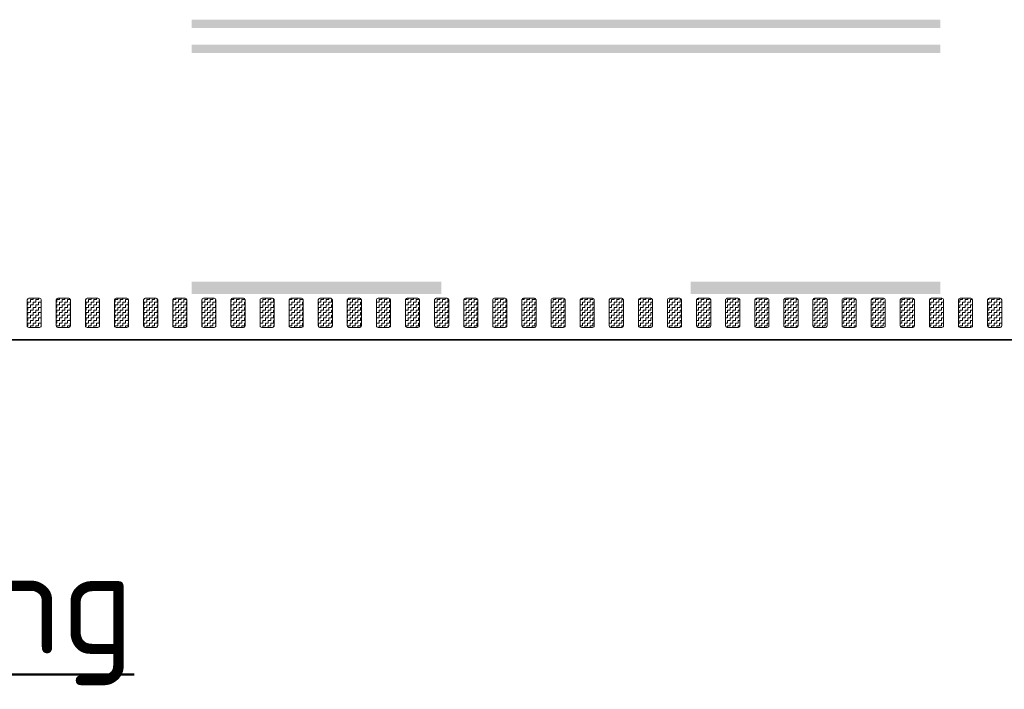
# Model space of a CAD drawing. Header units: metres. Extents: x -699 to 2316, y -1199 to 781.
# Tile 482 of 593: x 919 to 931, y -194 to -186. Entities that reach past the tile are written whole.
import ezdxf

# ---------------------------------------------------------------- set-up
doc = ezdxf.new("R2010")
doc.units = ezdxf.units.M
doc.linetypes.add('VW-3-3_STREEP', pattern=[6, 3, -3])
doc.linetypes.add('VW-9-3_STREEP', pattern=[12, 9, -3])
for name, color, linetype, lineweight in [('N-WA-VW-MARKERING_DYNAMISCH-G', 7, 'Continuous', 35), ('N-WE-VH-KANTVERHARDING-G', 210, 'Continuous', 35), ('N-WE-VW-MARKERING_LANGS_STREEP_33-G', 7, 'VW-3-3_STREEP', 13), ('N-WE-VW-MARKERING_LANGS_STREEP_93-G', 7, 'VW-9-3_STREEP', 13), ('X-XX-AL-T50', 130, 'Continuous', 50)]:
    doc.layers.add(name, color=color, linetype=linetype, lineweight=lineweight)
doc.styles.add('NLCS-ISO-M250-T50', font='NLCS-ISO.ttf', dxfattribs={"height": 1.25})
pattern_1 = [(180, (0, 0), (-0.03175, -0.03175), [0.03175, -0.03175]), (270, (-0.03175, 0), (0.03175, -0.03175), [0.03175, -0.03175])]

msp = doc.modelspace()

# ---------------------------------------------------------------- hatches: boundary and pattern name
at = {"layer": 'N-WA-VW-MARKERING_DYNAMISCH-G', "lineweight": 9}
h = msp.add_hatch(dxfattribs=at)
h.set_pattern_fill('ZIGZAG', color=8, scale=0.01, angle=180, style=0)
h.set_pattern_definition(pattern_1)
edge = h.paths.add_edge_path()
edge.add_line((919.0148, -189.3115), (919.1448, -189.3115))
edge.add_arc((919.1448, -189.3315), 0.02, 0, 90, ccw=False)
edge.add_line((919.1648, -189.3315), (919.1648, -189.6415))
edge.add_arc((919.1448, -189.6415), 0.02, 270, 360, ccw=False)
edge.add_line((919.1448, -189.6615), (919.0148, -189.6615))
edge.add_arc((919.0148, -189.6415), 0.02, 180, 270, ccw=False)
edge.add_line((918.9948, -189.6415), (918.9948, -189.3315))
edge.add_arc((919.0148, -189.3315), 0.02, 90, 180, ccw=False)
h = msp.add_hatch(dxfattribs=at)
h.set_pattern_fill('ZIGZAG', color=8, scale=0.01, angle=180, style=0)
h.set_pattern_definition(pattern_1)
edge = h.paths.add_edge_path()
edge.add_line((919.3648, -189.3115), (919.4948, -189.3115))
edge.add_arc((919.4948, -189.3315), 0.02, 0, 90, ccw=False)
edge.add_line((919.5148, -189.3315), (919.5148, -189.6415))
edge.add_arc((919.4948, -189.6415), 0.02, 270, 360, ccw=False)
edge.add_line((919.4948, -189.6615), (919.3648, -189.6615))
edge.add_arc((919.3648, -189.6415), 0.02, 180, 270, ccw=False)
edge.add_line((919.3448, -189.6415), (919.3448, -189.3315))
edge.add_arc((919.3648, -189.3315), 0.02, 90, 180, ccw=False)
h = msp.add_hatch(dxfattribs=at)
h.set_pattern_fill('ZIGZAG', color=8, scale=0.01, angle=180, style=0)
h.set_pattern_definition(pattern_1)
edge = h.paths.add_edge_path()
edge.add_line((919.7148, -189.3115), (919.8448, -189.3115))
edge.add_arc((919.8448, -189.3315), 0.02, 0, 90, ccw=False)
edge.add_line((919.8648, -189.3315), (919.8648, -189.6415))
edge.add_arc((919.8448, -189.6415), 0.02, 270, 360, ccw=False)
edge.add_line((919.8448, -189.6615), (919.7148, -189.6615))
edge.add_arc((919.7148, -189.6415), 0.02, 180, 270, ccw=False)
edge.add_line((919.6948, -189.6415), (919.6948, -189.3315))
edge.add_arc((919.7148, -189.3315), 0.02, 90, 180, ccw=False)
h = msp.add_hatch(dxfattribs=at)
h.set_pattern_fill('ZIGZAG', color=8, scale=0.01, angle=180, style=0)
h.set_pattern_definition(pattern_1)
edge = h.paths.add_edge_path()
edge.add_line((920.0648, -189.3115), (920.1948, -189.3115))
edge.add_arc((920.1948, -189.3315), 0.02, 0, 90, ccw=False)
edge.add_line((920.2148, -189.3315), (920.2148, -189.6415))
edge.add_arc((920.1948, -189.6415), 0.02, 270, 360, ccw=False)
edge.add_line((920.1948, -189.6615), (920.0648, -189.6615))
edge.add_arc((920.0648, -189.6415), 0.02, 180, 270, ccw=False)
edge.add_line((920.0448, -189.6415), (920.0448, -189.3315))
edge.add_arc((920.0648, -189.3315), 0.02, 90, 180, ccw=False)
h = msp.add_hatch(dxfattribs=at)
h.set_pattern_fill('ZIGZAG', color=8, scale=0.01, angle=180, style=0)
h.set_pattern_definition(pattern_1)
edge = h.paths.add_edge_path()
edge.add_line((920.4148, -189.3115), (920.5448, -189.3115))
edge.add_arc((920.5448, -189.3315), 0.02, 0, 90, ccw=False)
edge.add_line((920.5648, -189.3315), (920.5648, -189.6415))
edge.add_arc((920.5448, -189.6415), 0.02, 270, 360, ccw=False)
edge.add_line((920.5448, -189.6615), (920.4148, -189.6615))
edge.add_arc((920.4148, -189.6415), 0.02, 180, 270, ccw=False)
edge.add_line((920.3948, -189.6415), (920.3948, -189.3315))
edge.add_arc((920.4148, -189.3315), 0.02, 90, 180, ccw=False)
h = msp.add_hatch(dxfattribs=at)
h.set_pattern_fill('ZIGZAG', color=8, scale=0.01, angle=180, style=0)
h.set_pattern_definition(pattern_1)
edge = h.paths.add_edge_path()
edge.add_line((920.7648, -189.3115), (920.8948, -189.3115))
edge.add_arc((920.8948, -189.3315), 0.02, 0, 90, ccw=False)
edge.add_line((920.9148, -189.3315), (920.9148, -189.6415))
edge.add_arc((920.8948, -189.6415), 0.02, 270, 360, ccw=False)
edge.add_line((920.8948, -189.6615), (920.7648, -189.6615))
edge.add_arc((920.7648, -189.6415), 0.02, 180, 270, ccw=False)
edge.add_line((920.7448, -189.6415), (920.7448, -189.3315))
edge.add_arc((920.7648, -189.3315), 0.02, 90, 180, ccw=False)
h = msp.add_hatch(dxfattribs=at)
h.set_pattern_fill('ZIGZAG', color=8, scale=0.01, angle=180, style=0)
h.set_pattern_definition(pattern_1)
edge = h.paths.add_edge_path()
edge.add_line((921.1148, -189.3115), (921.2448, -189.3115))
edge.add_arc((921.2448, -189.3315), 0.02, 0, 90, ccw=False)
edge.add_line((921.2648, -189.3315), (921.2648, -189.6415))
edge.add_arc((921.2448, -189.6415), 0.02, 270, 360, ccw=False)
edge.add_line((921.2448, -189.6615), (921.1148, -189.6615))
edge.add_arc((921.1148, -189.6415), 0.02, 180, 270, ccw=False)
edge.add_line((921.0948, -189.6415), (921.0948, -189.3315))
edge.add_arc((921.1148, -189.3315), 0.02, 90, 180, ccw=False)
h = msp.add_hatch(dxfattribs=at)
h.set_pattern_fill('ZIGZAG', color=8, scale=0.01, angle=180, style=0)
h.set_pattern_definition(pattern_1)
edge = h.paths.add_edge_path()
edge.add_line((921.4648, -189.3115), (921.5948, -189.3115))
edge.add_arc((921.5948, -189.3315), 0.02, 0, 90, ccw=False)
edge.add_line((921.6148, -189.3315), (921.6148, -189.6415))
edge.add_arc((921.5948, -189.6415), 0.02, 270, 360, ccw=False)
edge.add_line((921.5948, -189.6615), (921.4648, -189.6615))
edge.add_arc((921.4648, -189.6415), 0.02, 180, 270, ccw=False)
edge.add_line((921.4448, -189.6415), (921.4448, -189.3315))
edge.add_arc((921.4648, -189.3315), 0.02, 90, 180, ccw=False)
h = msp.add_hatch(dxfattribs=at)
h.set_pattern_fill('ZIGZAG', color=8, scale=0.01, angle=180, style=0)
h.set_pattern_definition(pattern_1)
edge = h.paths.add_edge_path()
edge.add_line((921.8148, -189.3115), (921.9448, -189.3115))
edge.add_arc((921.9448, -189.3315), 0.02, 0, 90, ccw=False)
edge.add_line((921.9648, -189.3315), (921.9648, -189.6415))
edge.add_arc((921.9448, -189.6415), 0.02, 270, 360, ccw=False)
edge.add_line((921.9448, -189.6615), (921.8148, -189.6615))
edge.add_arc((921.8148, -189.6415), 0.02, 180, 270, ccw=False)
edge.add_line((921.7948, -189.6415), (921.7948, -189.3315))
edge.add_arc((921.8148, -189.3315), 0.02, 90, 180, ccw=False)
h = msp.add_hatch(dxfattribs=at)
h.set_pattern_fill('ZIGZAG', color=8, scale=0.01, angle=180, style=0)
h.set_pattern_definition(pattern_1)
edge = h.paths.add_edge_path()
edge.add_line((922.1648, -189.3115), (922.2948, -189.3115))
edge.add_arc((922.2948, -189.3315), 0.02, 0, 90, ccw=False)
edge.add_line((922.3148, -189.3315), (922.3148, -189.6415))
edge.add_arc((922.2948, -189.6415), 0.02, 270, 360, ccw=False)
edge.add_line((922.2948, -189.6615), (922.1648, -189.6615))
edge.add_arc((922.1648, -189.6415), 0.02, 180, 270, ccw=False)
edge.add_line((922.1448, -189.6415), (922.1448, -189.3315))
edge.add_arc((922.1648, -189.3315), 0.02, 90, 180, ccw=False)
h = msp.add_hatch(dxfattribs=at)
h.set_pattern_fill('ZIGZAG', color=8, scale=0.01, angle=180, style=0)
h.set_pattern_definition(pattern_1)
edge = h.paths.add_edge_path()
edge.add_line((922.5148, -189.3115), (922.6448, -189.3115))
edge.add_arc((922.6448, -189.3315), 0.02, 0, 90, ccw=False)
edge.add_line((922.6648, -189.3315), (922.6648, -189.6415))
edge.add_arc((922.6448, -189.6415), 0.02, 270, 360, ccw=False)
edge.add_line((922.6448, -189.6615), (922.5148, -189.6615))
edge.add_arc((922.5148, -189.6415), 0.02, 180, 270, ccw=False)
edge.add_line((922.4948, -189.6415), (922.4948, -189.3315))
edge.add_arc((922.5148, -189.3315), 0.02, 90, 180, ccw=False)
h = msp.add_hatch(dxfattribs=at)
h.set_pattern_fill('ZIGZAG', color=8, scale=0.01, angle=180, style=0)
h.set_pattern_definition(pattern_1)
edge = h.paths.add_edge_path()
edge.add_line((922.8648, -189.3115), (922.9948, -189.3115))
edge.add_arc((922.9948, -189.3315), 0.02, 0, 90, ccw=False)
edge.add_line((923.0148, -189.3315), (923.0148, -189.6415))
edge.add_arc((922.9948, -189.6415), 0.02, 270, 360, ccw=False)
edge.add_line((922.9948, -189.6615), (922.8648, -189.6615))
edge.add_arc((922.8648, -189.6415), 0.02, 180, 270, ccw=False)
edge.add_line((922.8448, -189.6415), (922.8448, -189.3315))
edge.add_arc((922.8648, -189.3315), 0.02, 90, 180, ccw=False)
h = msp.add_hatch(dxfattribs=at)
h.set_pattern_fill('ZIGZAG', color=8, scale=0.01, angle=180, style=0)
h.set_pattern_definition(pattern_1)
edge = h.paths.add_edge_path()
edge.add_line((923.2148, -189.3115), (923.3448, -189.3115))
edge.add_arc((923.3448, -189.3315), 0.02, 0, 90, ccw=False)
edge.add_line((923.3648, -189.3315), (923.3648, -189.6415))
edge.add_arc((923.3448, -189.6415), 0.02, 270, 360, ccw=False)
edge.add_line((923.3448, -189.6615), (923.2148, -189.6615))
edge.add_arc((923.2148, -189.6415), 0.02, 180, 270, ccw=False)
edge.add_line((923.1948, -189.6415), (923.1948, -189.3315))
edge.add_arc((923.2148, -189.3315), 0.02, 90, 180, ccw=False)
h = msp.add_hatch(dxfattribs=at)
h.set_pattern_fill('ZIGZAG', color=8, scale=0.01, angle=180, style=0)
h.set_pattern_definition(pattern_1)
edge = h.paths.add_edge_path()
edge.add_line((923.5648, -189.3115), (923.6948, -189.3115))
edge.add_arc((923.6948, -189.3315), 0.02, 0, 90, ccw=False)
edge.add_line((923.7148, -189.3315), (923.7148, -189.6415))
edge.add_arc((923.6948, -189.6415), 0.02, 270, 360, ccw=False)
edge.add_line((923.6948, -189.6615), (923.5648, -189.6615))
edge.add_arc((923.5648, -189.6415), 0.02, 180, 270, ccw=False)
edge.add_line((923.5448, -189.6415), (923.5448, -189.3315))
edge.add_arc((923.5648, -189.3315), 0.02, 90, 180, ccw=False)
h = msp.add_hatch(dxfattribs=at)
h.set_pattern_fill('ZIGZAG', color=8, scale=0.01, angle=180, style=0)
h.set_pattern_definition(pattern_1)
edge = h.paths.add_edge_path()
edge.add_line((923.9148, -189.3115), (924.0448, -189.3115))
edge.add_arc((924.0448, -189.3315), 0.02, 0, 90, ccw=False)
edge.add_line((924.0648, -189.3315), (924.0648, -189.6415))
edge.add_arc((924.0448, -189.6415), 0.02, 270, 360, ccw=False)
edge.add_line((924.0448, -189.6615), (923.9148, -189.6615))
edge.add_arc((923.9148, -189.6415), 0.02, 180, 270, ccw=False)
edge.add_line((923.8948, -189.6415), (923.8948, -189.3315))
edge.add_arc((923.9148, -189.3315), 0.02, 90, 180, ccw=False)
h = msp.add_hatch(dxfattribs=at)
h.set_pattern_fill('ZIGZAG', color=8, scale=0.01, angle=180, style=0)
h.set_pattern_definition(pattern_1)
edge = h.paths.add_edge_path()
edge.add_line((924.2648, -189.3115), (924.3948, -189.3115))
edge.add_arc((924.3948, -189.3315), 0.02, 0, 90, ccw=False)
edge.add_line((924.4148, -189.3315), (924.4148, -189.6415))
edge.add_arc((924.3948, -189.6415), 0.02, 270, 360, ccw=False)
edge.add_line((924.3948, -189.6615), (924.2648, -189.6615))
edge.add_arc((924.2648, -189.6415), 0.02, 180, 270, ccw=False)
edge.add_line((924.2448, -189.6415), (924.2448, -189.3315))
edge.add_arc((924.2648, -189.3315), 0.02, 90, 180, ccw=False)
h = msp.add_hatch(dxfattribs=at)
h.set_pattern_fill('ZIGZAG', color=8, scale=0.01, angle=180, style=0)
h.set_pattern_definition(pattern_1)
edge = h.paths.add_edge_path()
edge.add_line((924.6148, -189.3115), (924.7448, -189.3115))
edge.add_arc((924.7448, -189.3315), 0.02, 0, 90, ccw=False)
edge.add_line((924.7648, -189.3315), (924.7648, -189.6415))
edge.add_arc((924.7448, -189.6415), 0.02, 270, 360, ccw=False)
edge.add_line((924.7448, -189.6615), (924.6148, -189.6615))
edge.add_arc((924.6148, -189.6415), 0.02, 180, 270, ccw=False)
edge.add_line((924.5948, -189.6415), (924.5948, -189.3315))
edge.add_arc((924.6148, -189.3315), 0.02, 90, 180, ccw=False)
h = msp.add_hatch(dxfattribs=at)
h.set_pattern_fill('ZIGZAG', color=8, scale=0.01, angle=180, style=0)
h.set_pattern_definition(pattern_1)
edge = h.paths.add_edge_path()
edge.add_line((924.9648, -189.3115), (925.0948, -189.3115))
edge.add_arc((925.0948, -189.3315), 0.02, 0, 90, ccw=False)
edge.add_line((925.1148, -189.3315), (925.1148, -189.6415))
edge.add_arc((925.0948, -189.6415), 0.02, 270, 360, ccw=False)
edge.add_line((925.0948, -189.6615), (924.9648, -189.6615))
edge.add_arc((924.9648, -189.6415), 0.02, 180, 270, ccw=False)
edge.add_line((924.9448, -189.6415), (924.9448, -189.3315))
edge.add_arc((924.9648, -189.3315), 0.02, 90, 180, ccw=False)
h = msp.add_hatch(dxfattribs=at)
h.set_pattern_fill('ZIGZAG', color=8, scale=0.01, angle=180, style=0)
h.set_pattern_definition(pattern_1)
edge = h.paths.add_edge_path()
edge.add_line((925.3148, -189.3115), (925.4448, -189.3115))
edge.add_arc((925.4448, -189.3315), 0.02, 0, 90, ccw=False)
edge.add_line((925.4648, -189.3315), (925.4648, -189.6415))
edge.add_arc((925.4448, -189.6415), 0.02, 270, 360, ccw=False)
edge.add_line((925.4448, -189.6615), (925.3148, -189.6615))
edge.add_arc((925.3148, -189.6415), 0.02, 180, 270, ccw=False)
edge.add_line((925.2948, -189.6415), (925.2948, -189.3315))
edge.add_arc((925.3148, -189.3315), 0.02, 90, 180, ccw=False)
h = msp.add_hatch(dxfattribs=at)
h.set_pattern_fill('ZIGZAG', color=8, scale=0.01, angle=180, style=0)
h.set_pattern_definition(pattern_1)
edge = h.paths.add_edge_path()
edge.add_line((925.6648, -189.3115), (925.7948, -189.3115))
edge.add_arc((925.7948, -189.3315), 0.02, 0, 90, ccw=False)
edge.add_line((925.8148, -189.3315), (925.8148, -189.6415))
edge.add_arc((925.7948, -189.6415), 0.02, 270, 360, ccw=False)
edge.add_line((925.7948, -189.6615), (925.6648, -189.6615))
edge.add_arc((925.6648, -189.6415), 0.02, 180, 270, ccw=False)
edge.add_line((925.6448, -189.6415), (925.6448, -189.3315))
edge.add_arc((925.6648, -189.3315), 0.02, 90, 180, ccw=False)
h = msp.add_hatch(dxfattribs=at)
h.set_pattern_fill('ZIGZAG', color=8, scale=0.01, angle=180, style=0)
h.set_pattern_definition(pattern_1)
edge = h.paths.add_edge_path()
edge.add_line((926.0148, -189.3115), (926.1448, -189.3115))
edge.add_arc((926.1448, -189.3315), 0.02, 0, 90, ccw=False)
edge.add_line((926.1648, -189.3315), (926.1648, -189.6415))
edge.add_arc((926.1448, -189.6415), 0.02, 270, 360, ccw=False)
edge.add_line((926.1448, -189.6615), (926.0148, -189.6615))
edge.add_arc((926.0148, -189.6415), 0.02, 180, 270, ccw=False)
edge.add_line((925.9948, -189.6415), (925.9948, -189.3315))
edge.add_arc((926.0148, -189.3315), 0.02, 90, 180, ccw=False)
h = msp.add_hatch(dxfattribs=at)
h.set_pattern_fill('ZIGZAG', color=8, scale=0.01, angle=180, style=0)
h.set_pattern_definition(pattern_1)
edge = h.paths.add_edge_path()
edge.add_line((926.3648, -189.3115), (926.4948, -189.3115))
edge.add_arc((926.4948, -189.3315), 0.02, 0, 90, ccw=False)
edge.add_line((926.5148, -189.3315), (926.5148, -189.6415))
edge.add_arc((926.4948, -189.6415), 0.02, 270, 360, ccw=False)
edge.add_line((926.4948, -189.6615), (926.3648, -189.6615))
edge.add_arc((926.3648, -189.6415), 0.02, 180, 270, ccw=False)
edge.add_line((926.3448, -189.6415), (926.3448, -189.3315))
edge.add_arc((926.3648, -189.3315), 0.02, 90, 180, ccw=False)
h = msp.add_hatch(dxfattribs=at)
h.set_pattern_fill('ZIGZAG', color=8, scale=0.01, angle=180, style=0)
h.set_pattern_definition(pattern_1)
edge = h.paths.add_edge_path()
edge.add_line((926.7148, -189.3115), (926.8448, -189.3115))
edge.add_arc((926.8448, -189.3315), 0.02, 0, 90, ccw=False)
edge.add_line((926.8648, -189.3315), (926.8648, -189.6415))
edge.add_arc((926.8448, -189.6415), 0.02, 270, 360, ccw=False)
edge.add_line((926.8448, -189.6615), (926.7148, -189.6615))
edge.add_arc((926.7148, -189.6415), 0.02, 180, 270, ccw=False)
edge.add_line((926.6948, -189.6415), (926.6948, -189.3315))
edge.add_arc((926.7148, -189.3315), 0.02, 90, 180, ccw=False)
h = msp.add_hatch(dxfattribs=at)
h.set_pattern_fill('ZIGZAG', color=8, scale=0.01, angle=180, style=0)
h.set_pattern_definition(pattern_1)
edge = h.paths.add_edge_path()
edge.add_line((927.0648, -189.3115), (927.1948, -189.3115))
edge.add_arc((927.1948, -189.3315), 0.02, 0, 90, ccw=False)
edge.add_line((927.2148, -189.3315), (927.2148, -189.6415))
edge.add_arc((927.1948, -189.6415), 0.02, 270, 360, ccw=False)
edge.add_line((927.1948, -189.6615), (927.0648, -189.6615))
edge.add_arc((927.0648, -189.6415), 0.02, 180, 270, ccw=False)
edge.add_line((927.0448, -189.6415), (927.0448, -189.3315))
edge.add_arc((927.0648, -189.3315), 0.02, 90, 180, ccw=False)
h = msp.add_hatch(dxfattribs=at)
h.set_pattern_fill('ZIGZAG', color=8, scale=0.01, angle=180, style=0)
h.set_pattern_definition(pattern_1)
edge = h.paths.add_edge_path()
edge.add_line((927.4148, -189.3115), (927.5448, -189.3115))
edge.add_arc((927.5448, -189.3315), 0.02, 0, 90, ccw=False)
edge.add_line((927.5648, -189.3315), (927.5648, -189.6415))
edge.add_arc((927.5448, -189.6415), 0.02, 270, 360, ccw=False)
edge.add_line((927.5448, -189.6615), (927.4148, -189.6615))
edge.add_arc((927.4148, -189.6415), 0.02, 180, 270, ccw=False)
edge.add_line((927.3948, -189.6415), (927.3948, -189.3315))
edge.add_arc((927.4148, -189.3315), 0.02, 90, 180, ccw=False)
h = msp.add_hatch(dxfattribs=at)
h.set_pattern_fill('ZIGZAG', color=8, scale=0.01, angle=180, style=0)
h.set_pattern_definition(pattern_1)
edge = h.paths.add_edge_path()
edge.add_line((927.7648, -189.3115), (927.8948, -189.3115))
edge.add_arc((927.8948, -189.3315), 0.02, 0, 90, ccw=False)
edge.add_line((927.9148, -189.3315), (927.9148, -189.6415))
edge.add_arc((927.8948, -189.6415), 0.02, 270, 360, ccw=False)
edge.add_line((927.8948, -189.6615), (927.7648, -189.6615))
edge.add_arc((927.7648, -189.6415), 0.02, 180, 270, ccw=False)
edge.add_line((927.7448, -189.6415), (927.7448, -189.3315))
edge.add_arc((927.7648, -189.3315), 0.02, 90, 180, ccw=False)
h = msp.add_hatch(dxfattribs=at)
h.set_pattern_fill('ZIGZAG', color=8, scale=0.01, angle=180, style=0)
h.set_pattern_definition(pattern_1)
edge = h.paths.add_edge_path()
edge.add_line((928.1148, -189.3115), (928.2448, -189.3115))
edge.add_arc((928.2448, -189.3315), 0.02, 0, 90, ccw=False)
edge.add_line((928.2648, -189.3315), (928.2648, -189.6415))
edge.add_arc((928.2448, -189.6415), 0.02, 270, 360, ccw=False)
edge.add_line((928.2448, -189.6615), (928.1148, -189.6615))
edge.add_arc((928.1148, -189.6415), 0.02, 180, 270, ccw=False)
edge.add_line((928.0948, -189.6415), (928.0948, -189.3315))
edge.add_arc((928.1148, -189.3315), 0.02, 90, 180, ccw=False)
h = msp.add_hatch(dxfattribs=at)
h.set_pattern_fill('ZIGZAG', color=8, scale=0.01, angle=180, style=0)
h.set_pattern_definition(pattern_1)
edge = h.paths.add_edge_path()
edge.add_line((928.4648, -189.3115), (928.5948, -189.3115))
edge.add_arc((928.5948, -189.3315), 0.02, 0, 90, ccw=False)
edge.add_line((928.6148, -189.3315), (928.6148, -189.6415))
edge.add_arc((928.5948, -189.6415), 0.02, 270, 360, ccw=False)
edge.add_line((928.5948, -189.6615), (928.4648, -189.6615))
edge.add_arc((928.4648, -189.6415), 0.02, 180, 270, ccw=False)
edge.add_line((928.4448, -189.6415), (928.4448, -189.3315))
edge.add_arc((928.4648, -189.3315), 0.02, 90, 180, ccw=False)
h = msp.add_hatch(dxfattribs=at)
h.set_pattern_fill('ZIGZAG', color=8, scale=0.01, angle=180, style=0)
h.set_pattern_definition(pattern_1)
edge = h.paths.add_edge_path()
edge.add_line((928.8148, -189.3115), (928.9448, -189.3115))
edge.add_arc((928.9448, -189.3315), 0.02, 0, 90, ccw=False)
edge.add_line((928.9648, -189.3315), (928.9648, -189.6415))
edge.add_arc((928.9448, -189.6415), 0.02, 270, 360, ccw=False)
edge.add_line((928.9448, -189.6615), (928.8148, -189.6615))
edge.add_arc((928.8148, -189.6415), 0.02, 180, 270, ccw=False)
edge.add_line((928.7948, -189.6415), (928.7948, -189.3315))
edge.add_arc((928.8148, -189.3315), 0.02, 90, 180, ccw=False)
h = msp.add_hatch(dxfattribs=at)
h.set_pattern_fill('ZIGZAG', color=8, scale=0.01, angle=180, style=0)
h.set_pattern_definition(pattern_1)
edge = h.paths.add_edge_path()
edge.add_line((929.1648, -189.3115), (929.2948, -189.3115))
edge.add_arc((929.2948, -189.3315), 0.02, 0, 90, ccw=False)
edge.add_line((929.3148, -189.3315), (929.3148, -189.6415))
edge.add_arc((929.2948, -189.6415), 0.02, 270, 360, ccw=False)
edge.add_line((929.2948, -189.6615), (929.1648, -189.6615))
edge.add_arc((929.1648, -189.6415), 0.02, 180, 270, ccw=False)
edge.add_line((929.1448, -189.6415), (929.1448, -189.3315))
edge.add_arc((929.1648, -189.3315), 0.02, 90, 180, ccw=False)
h = msp.add_hatch(dxfattribs=at)
h.set_pattern_fill('ZIGZAG', color=8, scale=0.01, angle=180, style=0)
h.set_pattern_definition(pattern_1)
edge = h.paths.add_edge_path()
edge.add_line((929.5148, -189.3115), (929.6448, -189.3115))
edge.add_arc((929.6448, -189.3315), 0.02, 0, 90, ccw=False)
edge.add_line((929.6648, -189.3315), (929.6648, -189.6415))
edge.add_arc((929.6448, -189.6415), 0.02, 270, 360, ccw=False)
edge.add_line((929.6448, -189.6615), (929.5148, -189.6615))
edge.add_arc((929.5148, -189.6415), 0.02, 180, 270, ccw=False)
edge.add_line((929.4948, -189.6415), (929.4948, -189.3315))
edge.add_arc((929.5148, -189.3315), 0.02, 90, 180, ccw=False)
h = msp.add_hatch(dxfattribs=at)
h.set_pattern_fill('ZIGZAG', color=8, scale=0.01, angle=180, style=0)
h.set_pattern_definition(pattern_1)
edge = h.paths.add_edge_path()
edge.add_line((929.8648, -189.3115), (929.9948, -189.3115))
edge.add_arc((929.9948, -189.3315), 0.02, 0, 90, ccw=False)
edge.add_line((930.0148, -189.3315), (930.0148, -189.6415))
edge.add_arc((929.9948, -189.6415), 0.02, 270, 360, ccw=False)
edge.add_line((929.9948, -189.6615), (929.8648, -189.6615))
edge.add_arc((929.8648, -189.6415), 0.02, 180, 270, ccw=False)
edge.add_line((929.8448, -189.6415), (929.8448, -189.3315))
edge.add_arc((929.8648, -189.3315), 0.02, 90, 180, ccw=False)
h = msp.add_hatch(dxfattribs=at)
h.set_pattern_fill('ZIGZAG', color=8, scale=0.01, angle=180, style=0)
h.set_pattern_definition(pattern_1)
edge = h.paths.add_edge_path()
edge.add_line((930.2148, -189.3115), (930.3448, -189.3115))
edge.add_arc((930.3448, -189.3315), 0.02, 0, 90, ccw=False)
edge.add_line((930.3648, -189.3315), (930.3648, -189.6415))
edge.add_arc((930.3448, -189.6415), 0.02, 270, 360, ccw=False)
edge.add_line((930.3448, -189.6615), (930.2148, -189.6615))
edge.add_arc((930.2148, -189.6415), 0.02, 180, 270, ccw=False)
edge.add_line((930.1948, -189.6415), (930.1948, -189.3315))
edge.add_arc((930.2148, -189.3315), 0.02, 90, 180, ccw=False)
h = msp.add_hatch(dxfattribs=at)
h.set_pattern_fill('ZIGZAG', color=8, scale=0.01, angle=180, style=0)
h.set_pattern_definition(pattern_1)
edge = h.paths.add_edge_path()
edge.add_line((930.5648, -189.3115), (930.6948, -189.3115))
edge.add_arc((930.6948, -189.3315), 0.02, 0, 90, ccw=False)
edge.add_line((930.7148, -189.3315), (930.7148, -189.6415))
edge.add_arc((930.6948, -189.6415), 0.02, 270, 360, ccw=False)
edge.add_line((930.6948, -189.6615), (930.5648, -189.6615))
edge.add_arc((930.5648, -189.6415), 0.02, 180, 270, ccw=False)
edge.add_line((930.5448, -189.6415), (930.5448, -189.3315))
edge.add_arc((930.5648, -189.3315), 0.02, 90, 180, ccw=False)

# ---------------------------------------------------------------- linework, layer by layer
at = {"layer": 'N-WA-VW-MARKERING_DYNAMISCH-G', "color": 8, "lineweight": 9}
for points in [[(919.0148, -189.3115), (919.1448, -189.3115, -0.4142136), (919.1648, -189.3315), (919.1648, -189.6415, -0.4142136), (919.1448, -189.6615), (919.0148, -189.6615, -0.4142136), (918.9948, -189.6415), (918.9948, -189.3315, -0.4142136)], [(919.3648, -189.3115), (919.4948, -189.3115, -0.4142136), (919.5148, -189.3315), (919.5148, -189.6415, -0.4142136), (919.4948, -189.6615), (919.3648, -189.6615, -0.4142136), (919.3448, -189.6415), (919.3448, -189.3315, -0.4142136)], [(919.7148, -189.3115), (919.8448, -189.3115, -0.4142136), (919.8648, -189.3315), (919.8648, -189.6415, -0.4142136), (919.8448, -189.6615), (919.7148, -189.6615, -0.4142136), (919.6948, -189.6415), (919.6948, -189.3315, -0.4142136)], [(920.0648, -189.3115), (920.1948, -189.3115, -0.4142136), (920.2148, -189.3315), (920.2148, -189.6415, -0.4142136), (920.1948, -189.6615), (920.0648, -189.6615, -0.4142136), (920.0448, -189.6415), (920.0448, -189.3315, -0.4142136)], [(920.4148, -189.3115), (920.5448, -189.3115, -0.4142136), (920.5648, -189.3315), (920.5648, -189.6415, -0.4142136), (920.5448, -189.6615), (920.4148, -189.6615, -0.4142136), (920.3948, -189.6415), (920.3948, -189.3315, -0.4142136)], [(920.7648, -189.3115), (920.8948, -189.3115, -0.4142136), (920.9148, -189.3315), (920.9148, -189.6415, -0.4142136), (920.8948, -189.6615), (920.7648, -189.6615, -0.4142136), (920.7448, -189.6415), (920.7448, -189.3315, -0.4142136)], [(921.1148, -189.3115), (921.2448, -189.3115, -0.4142136), (921.2648, -189.3315), (921.2648, -189.6415, -0.4142136), (921.2448, -189.6615), (921.1148, -189.6615, -0.4142136), (921.0948, -189.6415), (921.0948, -189.3315, -0.4142136)], [(921.4648, -189.3115), (921.5948, -189.3115, -0.4142136), (921.6148, -189.3315), (921.6148, -189.6415, -0.4142136), (921.5948, -189.6615), (921.4648, -189.6615, -0.4142136), (921.4448, -189.6415), (921.4448, -189.3315, -0.4142136)], [(921.8148, -189.3115), (921.9448, -189.3115, -0.4142136), (921.9648, -189.3315), (921.9648, -189.6415, -0.4142136), (921.9448, -189.6615), (921.8148, -189.6615, -0.4142136), (921.7948, -189.6415), (921.7948, -189.3315, -0.4142136)], [(922.1648, -189.3115), (922.2948, -189.3115, -0.4142136), (922.3148, -189.3315), (922.3148, -189.6415, -0.4142136), (922.2948, -189.6615), (922.1648, -189.6615, -0.4142136), (922.1448, -189.6415), (922.1448, -189.3315, -0.4142136)], [(922.5148, -189.3115), (922.6448, -189.3115, -0.4142136), (922.6648, -189.3315), (922.6648, -189.6415, -0.4142136), (922.6448, -189.6615), (922.5148, -189.6615, -0.4142136), (922.4948, -189.6415), (922.4948, -189.3315, -0.4142136)], [(922.8648, -189.3115), (922.9948, -189.3115, -0.4142136), (923.0148, -189.3315), (923.0148, -189.6415, -0.4142136), (922.9948, -189.6615), (922.8648, -189.6615, -0.4142136), (922.8448, -189.6415), (922.8448, -189.3315, -0.4142136)], [(923.2148, -189.3115), (923.3448, -189.3115, -0.4142136), (923.3648, -189.3315), (923.3648, -189.6415, -0.4142136), (923.3448, -189.6615), (923.2148, -189.6615, -0.4142136), (923.1948, -189.6415), (923.1948, -189.3315, -0.4142136)], [(923.5648, -189.3115), (923.6948, -189.3115, -0.4142136), (923.7148, -189.3315), (923.7148, -189.6415, -0.4142136), (923.6948, -189.6615), (923.5648, -189.6615, -0.4142136), (923.5448, -189.6415), (923.5448, -189.3315, -0.4142136)], [(923.9148, -189.3115), (924.0448, -189.3115, -0.4142136), (924.0648, -189.3315), (924.0648, -189.6415, -0.4142136), (924.0448, -189.6615), (923.9148, -189.6615, -0.4142136), (923.8948, -189.6415), (923.8948, -189.3315, -0.4142136)], [(924.2648, -189.3115), (924.3948, -189.3115, -0.4142136), (924.4148, -189.3315), (924.4148, -189.6415, -0.4142136), (924.3948, -189.6615), (924.2648, -189.6615, -0.4142136), (924.2448, -189.6415), (924.2448, -189.3315, -0.4142136)], [(924.6148, -189.3115), (924.7448, -189.3115, -0.4142136), (924.7648, -189.3315), (924.7648, -189.6415, -0.4142136), (924.7448, -189.6615), (924.6148, -189.6615, -0.4142136), (924.5948, -189.6415), (924.5948, -189.3315, -0.4142136)], [(924.9648, -189.3115), (925.0948, -189.3115, -0.4142136), (925.1148, -189.3315), (925.1148, -189.6415, -0.4142136), (925.0948, -189.6615), (924.9648, -189.6615, -0.4142136), (924.9448, -189.6415), (924.9448, -189.3315, -0.4142136)], [(925.3148, -189.3115), (925.4448, -189.3115, -0.4142136), (925.4648, -189.3315), (925.4648, -189.6415, -0.4142136), (925.4448, -189.6615), (925.3148, -189.6615, -0.4142136), (925.2948, -189.6415), (925.2948, -189.3315, -0.4142136)], [(925.6648, -189.3115), (925.7948, -189.3115, -0.4142136), (925.8148, -189.3315), (925.8148, -189.6415, -0.4142136), (925.7948, -189.6615), (925.6648, -189.6615, -0.4142136), (925.6448, -189.6415), (925.6448, -189.3315, -0.4142136)], [(926.0148, -189.3115), (926.1448, -189.3115, -0.4142136), (926.1648, -189.3315), (926.1648, -189.6415, -0.4142136), (926.1448, -189.6615), (926.0148, -189.6615, -0.4142136), (925.9948, -189.6415), (925.9948, -189.3315, -0.4142136)], [(926.3648, -189.3115), (926.4948, -189.3115, -0.4142136), (926.5148, -189.3315), (926.5148, -189.6415, -0.4142136), (926.4948, -189.6615), (926.3648, -189.6615, -0.4142136), (926.3448, -189.6415), (926.3448, -189.3315, -0.4142136)], [(926.7148, -189.3115), (926.8448, -189.3115, -0.4142136), (926.8648, -189.3315), (926.8648, -189.6415, -0.4142136), (926.8448, -189.6615), (926.7148, -189.6615, -0.4142136), (926.6948, -189.6415), (926.6948, -189.3315, -0.4142136)], [(927.0648, -189.3115), (927.1948, -189.3115, -0.4142136), (927.2148, -189.3315), (927.2148, -189.6415, -0.4142136), (927.1948, -189.6615), (927.0648, -189.6615, -0.4142136), (927.0448, -189.6415), (927.0448, -189.3315, -0.4142136)], [(927.4148, -189.3115), (927.5448, -189.3115, -0.4142136), (927.5648, -189.3315), (927.5648, -189.6415, -0.4142136), (927.5448, -189.6615), (927.4148, -189.6615, -0.4142136), (927.3948, -189.6415), (927.3948, -189.3315, -0.4142136)], [(927.7648, -189.3115), (927.8948, -189.3115, -0.4142136), (927.9148, -189.3315), (927.9148, -189.6415, -0.4142136), (927.8948, -189.6615), (927.7648, -189.6615, -0.4142136), (927.7448, -189.6415), (927.7448, -189.3315, -0.4142136)], [(928.1148, -189.3115), (928.2448, -189.3115, -0.4142136), (928.2648, -189.3315), (928.2648, -189.6415, -0.4142136), (928.2448, -189.6615), (928.1148, -189.6615, -0.4142136), (928.0948, -189.6415), (928.0948, -189.3315, -0.4142136)], [(928.4648, -189.3115), (928.5948, -189.3115, -0.4142136), (928.6148, -189.3315), (928.6148, -189.6415, -0.4142136), (928.5948, -189.6615), (928.4648, -189.6615, -0.4142136), (928.4448, -189.6415), (928.4448, -189.3315, -0.4142136)], [(928.8148, -189.3115), (928.9448, -189.3115, -0.4142136), (928.9648, -189.3315), (928.9648, -189.6415, -0.4142136), (928.9448, -189.6615), (928.8148, -189.6615, -0.4142136), (928.7948, -189.6415), (928.7948, -189.3315, -0.4142136)], [(929.1648, -189.3115), (929.2948, -189.3115, -0.4142136), (929.3148, -189.3315), (929.3148, -189.6415, -0.4142136), (929.2948, -189.6615), (929.1648, -189.6615, -0.4142136), (929.1448, -189.6415), (929.1448, -189.3315, -0.4142136)], [(929.5148, -189.3115), (929.6448, -189.3115, -0.4142136), (929.6648, -189.3315), (929.6648, -189.6415, -0.4142136), (929.6448, -189.6615), (929.5148, -189.6615, -0.4142136), (929.4948, -189.6415), (929.4948, -189.3315, -0.4142136)], [(929.8648, -189.3115), (929.9948, -189.3115, -0.4142136), (930.0148, -189.3315), (930.0148, -189.6415, -0.4142136), (929.9948, -189.6615), (929.8648, -189.6615, -0.4142136), (929.8448, -189.6415), (929.8448, -189.3315, -0.4142136)], [(930.2148, -189.3115), (930.3448, -189.3115, -0.4142136), (930.3648, -189.3315), (930.3648, -189.6415, -0.4142136), (930.3448, -189.6615), (930.2148, -189.6615, -0.4142136), (930.1948, -189.6415), (930.1948, -189.3315, -0.4142136)], [(930.5648, -189.3115), (930.6948, -189.3115, -0.4142136), (930.7148, -189.3315), (930.7148, -189.6415, -0.4142136), (930.6948, -189.6615), (930.5648, -189.6615, -0.4142136), (930.5448, -189.6415), (930.5448, -189.3315, -0.4142136)]]:
    msp.add_lwpolyline(points, format="xyb", close=True, dxfattribs=at)
at = {"layer": 'N-WE-VH-KANTVERHARDING-G'}
msp.add_line((883.2321, -189.8115), (978.3951, -189.8115), dxfattribs=at)
at = {"layer": 'N-WE-VW-MARKERING_LANGS_STREEP_33-G', "color": 253, "linetype": 'Continuous'}
for points in [[(920.9747, -189.2615), (923.9747, -189.2615), (920.9747, -189.1115), (923.9747, -189.1115)], [(926.9747, -189.2615), (929.9747, -189.2615), (926.9747, -189.1115), (929.9747, -189.1115)]]:
    msp.add_solid(points, dxfattribs=at)
at = {"layer": 'N-WE-VW-MARKERING_LANGS_STREEP_93-G', "color": 253, "linetype": 'Continuous'}
for points in [[(920.9747, -185.9615), (929.9747, -185.9615), (920.9747, -186.0615), (929.9747, -186.0615)], [(920.9747, -186.3615), (929.9747, -186.3615), (920.9747, -186.2615), (929.9747, -186.2615)]]:
    msp.add_solid(points, dxfattribs=at)

# ---------------------------------------------------------------- texts
at = {"layer": 'X-XX-AL-T50', "style": 'NLCS-ISO-M250-T50'}
msp.add_text('%%UPrincipe haltekom met evenwijdige toegang', height=1.25, dxfattribs=at).set_placement((888.3515, -193.5864))

doc.saveas('drawing.dxf')
